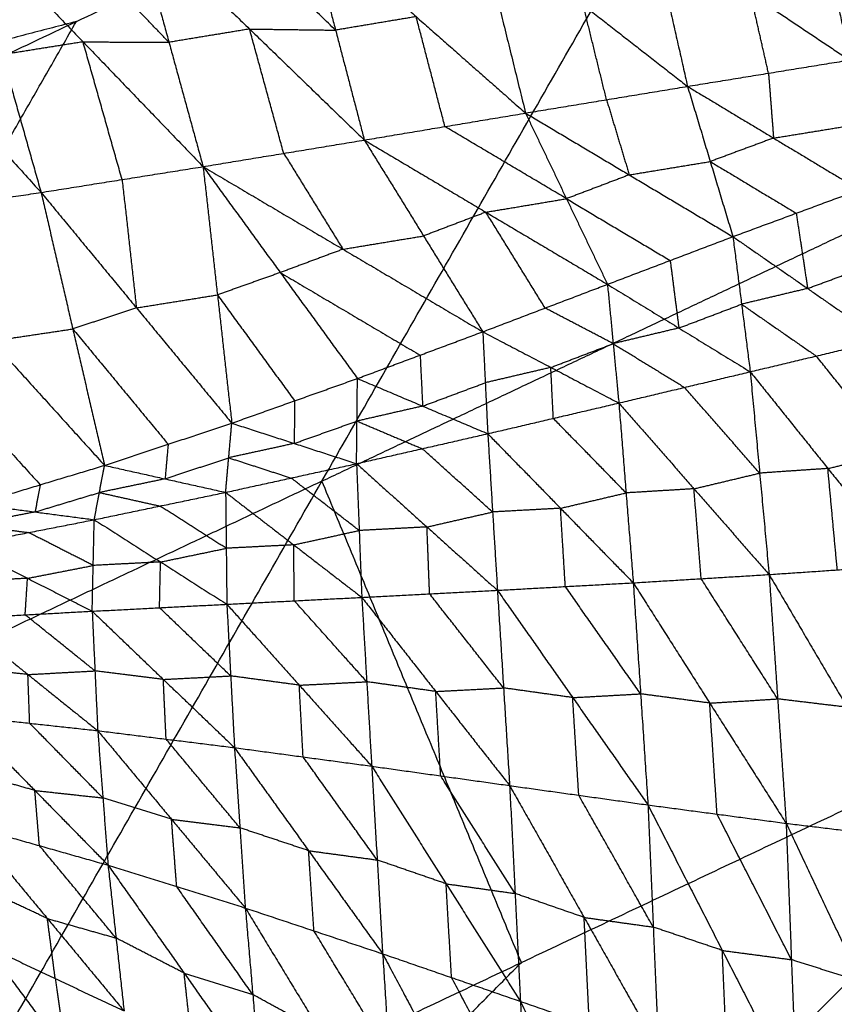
# Model space of a CAD drawing. Header units: millimetres. Extents: x -106 to 110, y -96 to 120.
# Tile 397 of 656: x -41 to -36, y 96 to 102. Entities that reach past the tile are written whole.
import ezdxf

# ---------------------------------------------------------------- set-up
doc = ezdxf.new("R2010")
doc.units = ezdxf.units.MM
doc.header["$MEASUREMENT"] = 0
doc.layers.add('Default', color=7, linetype='Continuous', true_color=0x000000)

msp = doc.modelspace()

# ---------------------------------------------------------------- linework, layer by layer
at = {"layer": 'Default'}
for points in [[(-45.2947, 100.0992, 12.0172), (-40.8615, 102.196, 12.0172), (-36.4282, 104.2928, 12.0172)], [(-42.1733, 94.2595, 9.1165), (-39.3008, 99.2761, 10.5669), (-36.4282, 104.2928, 12.0172)], [(-36.4282, 104.2928, 12.0172), (-35.1613, 101.234, 10.5669), (-33.8943, 98.1752, 9.1165)], [(-43.2757, 101.5676, 12.2207), (-41.0591, 102.616, 12.2207), (-38.8425, 103.6644, 12.2207)], [(-42.6643, 102.8565, 7.8776), (-41.8751, 101.9832, 7.8), (-41.0859, 101.1098, 7.7223)], [(-41.5821, 102.8593, 7.7834), (-41.334, 101.9845, 7.7529), (-41.0859, 101.1098, 7.7223)], [(-41.5821, 102.8593, 7.7834), (-40.8192, 102.0666, 7.73), (-40.0563, 101.2739, 7.6766)], [(-40.2732, 102.0637, 7.6923), (-40.6546, 102.4601, 7.719), (-41.036, 102.8564, 7.7458)], [(-40.49, 102.8536, 7.7081), (-40.2732, 102.0637, 7.6923), (-40.0563, 101.2739, 7.6766)], [(-40.49, 102.8536, 7.7081), (-39.7609, 102.1482, 7.6789), (-39.0317, 101.4429, 7.6498)], [(-39.2144, 102.141, 7.6516), (-39.5789, 102.4937, 7.6661), (-39.9435, 102.8464, 7.6807)], [(-39.397, 102.8392, 7.6533), (-39.2144, 102.141, 7.6516), (-39.0317, 101.4429, 7.6498)], [(-39.397, 102.8392, 7.6533), (-38.7021, 102.2267, 7.6459), (-38.0071, 101.6142, 7.6386)], [(-38.304, 102.818, 7.6186), (-38.1555, 102.2161, 7.6286), (-38.0071, 101.6142, 7.6386)], [(-38.304, 102.818, 7.6186), (-37.6407, 102.301, 7.6284), (-36.9775, 101.7839, 7.6382)], [(-37.2064, 102.7922, 7.6005), (-37.0919, 102.2881, 7.6194), (-36.9775, 101.7839, 7.6382)], [(-37.2064, 102.7922, 7.6005), (-36.5775, 102.3717, 7.6221), (-35.9486, 101.9512, 7.6437)], [(-36.116, 102.7701, 7.5953), (-36.0323, 102.3606, 7.6195), (-35.9486, 101.9512, 7.6437)], [(-36.116, 102.7701, 7.5953), (-35.5129, 102.442, 7.622), (-34.9098, 102.114, 7.6488)], [(-36.463, 101.8676, 7.6409), (-36.5203, 102.1197, 7.6315), (-36.5775, 102.3717, 7.6221)], [(-37.4923, 101.6991, 7.6384), (-37.5665, 102, 7.6334), (-37.6407, 102.301, 7.6284)], [(-38.7021, 102.2267, 7.6459), (-38.9582, 102.1839, 7.6488), (-39.2144, 102.141, 7.6516)], [(-38.5194, 101.5285, 7.6442), (-38.6108, 101.8776, 7.6451), (-38.7021, 102.2267, 7.6459)], [(-43.734, 97.1794, 10.5669), (-42.2977, 99.6877, 11.292), (-40.8615, 102.196, 12.0172)], [(-40.8615, 102.196, 12.0172), (-42.0686, 101.8818, 12.1189), (-43.2757, 101.5676, 12.2207)], [(-39.7609, 102.1482, 7.6789), (-40.017, 102.106, 7.6856), (-40.2732, 102.0637, 7.6923)], [(-39.544, 101.3584, 7.6632), (-39.6525, 101.7533, 7.6711), (-39.7609, 102.1482, 7.6789)], [(-39.7609, 102.1482, 7.6789), (-39.4876, 102.1446, 7.6653), (-39.2144, 102.141, 7.6516)], [(-40.8192, 102.0666, 7.73), (-41.0766, 102.0256, 7.7415), (-41.334, 101.9845, 7.7529)], [(-40.5711, 101.1918, 7.6995), (-40.6952, 101.6292, 7.7147), (-40.8192, 102.0666, 7.73)], [(-40.8192, 102.0666, 7.73), (-40.5462, 102.0652, 7.7112), (-40.2732, 102.0637, 7.6923)], [(-36.9775, 101.7839, 7.6382), (-36.463, 101.8676, 7.6409), (-35.9486, 101.9512, 7.6437)], [(-36.463, 101.8676, 7.6409), (-36.447, 101.6615, 7.6994), (-36.431, 101.4554, 7.7579)], [(-38.0071, 101.6142, 7.6386), (-37.4923, 101.6991, 7.6384), (-36.9775, 101.7839, 7.6382)], [(-36.9775, 101.7839, 7.6382), (-36.8334, 101.3065, 7.7679), (-36.6893, 100.8291, 7.8976)], [(-36.9775, 101.7839, 7.6382), (-36.431, 101.4554, 7.7579), (-35.8845, 101.1268, 7.8776)], [(-37.4923, 101.6991, 7.6384), (-37.4203, 101.4603, 7.7032), (-37.3482, 101.2216, 7.7681)], [(-39.0317, 101.4429, 7.6498), (-38.5194, 101.5285, 7.6442), (-38.0071, 101.6142, 7.6386)], [(-38.0071, 101.6142, 7.6386), (-37.7468, 101.0702, 7.7782), (-37.4865, 100.5263, 7.9177)], [(-38.0071, 101.6142, 7.6386), (-37.3482, 101.2216, 7.7681), (-36.6893, 100.8291, 7.8976)], [(-37.7468, 101.0702, 7.7782), (-38.1331, 101.2994, 7.7112), (-38.5194, 101.5285, 7.6442)], [(-36.431, 101.4554, 7.7579), (-36.1738, 101.4972, 7.7592), (-35.9165, 101.539, 7.7606)], [(-40.0563, 101.2739, 7.6766), (-39.544, 101.3584, 7.6632), (-39.0317, 101.4429, 7.6498)], [(-39.0317, 101.4429, 7.6498), (-38.6553, 100.8337, 7.7955), (-38.2789, 100.2246, 7.9411)], [(-39.0317, 101.4429, 7.6498), (-38.2591, 100.9846, 7.7838), (-37.4865, 100.5263, 7.9177)], [(-36.431, 101.4554, 7.7579), (-36.6322, 101.381, 7.7629), (-36.8334, 101.3065, 7.7679)], [(-39.544, 101.3584, 7.6632), (-39.3558, 101.0538, 7.736), (-39.1676, 100.7492, 7.8089)], [(-37.3482, 101.2216, 7.7681), (-37.0908, 101.2641, 7.768), (-36.8334, 101.3065, 7.7679)], [(-36.8334, 101.3065, 7.7679), (-36.5601, 101.1423, 7.8277), (-36.2869, 100.978, 7.8876)], [(-41.0859, 101.1098, 7.7223), (-40.5711, 101.1918, 7.6995), (-40.0563, 101.2739, 7.6766)], [(-40.0563, 101.2739, 7.6766), (-39.9651, 100.459, 7.8437), (-39.8739, 99.6441, 8.0108)], [(-40.0563, 101.2739, 7.6766), (-39.5659, 100.6009, 7.8239), (-39.0754, 99.9279, 7.9711)], [(-40.0563, 101.2739, 7.6766), (-39.1676, 100.7492, 7.8089), (-38.2789, 100.2246, 7.9411)], [(-39.3008, 99.2761, 10.5669), (-37.231, 100.2551, 10.5669), (-35.1613, 101.234, 10.5669)], [(-37.3482, 101.2216, 7.7681), (-37.5475, 101.1459, 7.7731), (-37.7468, 101.0702, 7.7782)], [(-40.5711, 101.1918, 7.6995), (-40.5255, 100.7844, 7.783), (-40.4799, 100.3769, 7.8665)], [(-42.1137, 100.9556, 7.7879), (-41.5998, 101.0327, 7.7551), (-41.0859, 101.1098, 7.7223)], [(-41.0859, 101.1098, 7.7223), (-40.8844, 100.2429, 7.8926), (-40.6829, 99.376, 8.063)], [(-41.0859, 101.1098, 7.7223), (-40.4799, 100.3769, 7.8665), (-39.8739, 99.6441, 8.0108)], [(-36.6893, 100.8291, 7.8976), (-36.2869, 100.978, 7.8876), (-35.8845, 101.1268, 7.8776)], [(-38.2591, 100.9846, 7.7838), (-38.003, 101.0274, 7.781), (-37.7468, 101.0702, 7.7782)], [(-37.7468, 101.0702, 7.7782), (-37.4174, 100.874, 7.8429), (-37.0879, 100.6777, 7.9076)], [(-38.2591, 100.9846, 7.7838), (-38.4572, 100.9092, 7.7896), (-38.6553, 100.8337, 7.7955)], [(-37.8827, 100.3754, 7.9294), (-38.0709, 100.68, 7.8566), (-38.2591, 100.9846, 7.7838)], [(-36.2869, 100.978, 7.8876), (-36.2507, 100.7389, 7.4215), (-36.2144, 100.4999, 6.9554)], [(-42.1137, 100.9556, 7.7879), (-41.3983, 100.1658, 7.9254), (-40.6829, 99.376, 8.063)], [(-39.1676, 100.7492, 7.8089), (-38.9115, 100.7915, 7.8022), (-38.6553, 100.8337, 7.7955)], [(-37.4865, 100.5263, 7.9177), (-37.0879, 100.6777, 7.9076), (-36.6893, 100.8291, 7.8976)], [(-36.6893, 100.8291, 7.8976), (-36.6342, 100.3999, 7.0505), (-36.5792, 99.9707, 6.2034)], [(-36.6893, 100.8291, 7.8976), (-36.2144, 100.4999, 6.9554), (-35.7396, 100.1707, 6.0132)], [(-39.1676, 100.7492, 7.8089), (-39.3667, 100.6751, 7.8164), (-39.5659, 100.6009, 7.8239)], [(-37.0879, 100.6777, 7.9076), (-37.0604, 100.4631, 7.4841), (-37.0328, 100.2485, 7.0605)], [(-39.5659, 100.6009, 7.8239), (-39.7655, 100.5299, 7.8338), (-39.9651, 100.459, 7.8437)], [(-39.5659, 100.6009, 7.8239), (-39.1215, 100.3386, 7.89), (-38.6772, 100.0762, 7.9561)], [(-36.2144, 100.4999, 6.9554), (-36.0132, 100.5743, 6.9504), (-35.812, 100.6488, 6.9454)], [(-38.2789, 100.2246, 7.9411), (-37.8827, 100.3754, 7.9294), (-37.4865, 100.5263, 7.9177)], [(-37.4865, 100.5263, 7.9177), (-37.4502, 100.1492, 7.1583), (-37.414, 99.772, 6.399)], [(-37.4865, 100.5263, 7.9177), (-37.0328, 100.2485, 7.0605), (-36.5792, 99.9707, 6.2034)], [(-36.2144, 100.4999, 6.9554), (-36.4243, 100.4499, 7.0029), (-36.6342, 100.3999, 7.0505)], [(-40.4799, 100.3769, 7.8665), (-40.2225, 100.4179, 7.8551), (-39.9651, 100.459, 7.8437)], [(-39.9651, 100.459, 7.8437), (-39.7199, 100.1225, 7.9173), (-39.4747, 99.786, 7.991)], [(-37.0328, 100.2485, 7.0605), (-36.8335, 100.3242, 7.0555), (-36.6342, 100.3999, 7.0505)], [(-36.6342, 100.3999, 7.0505), (-36.3968, 100.2353, 6.5794), (-36.1594, 100.0707, 6.1083)], [(-40.4799, 100.3769, 7.8665), (-40.6822, 100.3099, 7.8796), (-40.8844, 100.2429, 7.8926)], [(-37.4502, 100.1492, 7.1583), (-37.6665, 100.2623, 7.5439), (-37.8827, 100.3754, 7.9294)], [(-41.3983, 100.1658, 7.9254), (-41.1414, 100.2043, 7.909), (-40.8844, 100.2429, 7.8926)], [(-40.8844, 100.2429, 7.8926), (-40.5814, 99.8764, 7.9648), (-40.2784, 99.51, 8.0369)], [(-39.0754, 99.9279, 7.9711), (-38.6772, 100.0762, 7.9561), (-38.2789, 100.2246, 7.9411)], [(-38.2789, 100.2246, 7.9411), (-38.263, 99.9008, 7.2703), (-38.2471, 99.5771, 6.5996)], [(-38.2789, 100.2246, 7.9411), (-37.8464, 99.9983, 7.17), (-37.414, 99.772, 6.399)], [(-37.0328, 100.2485, 7.0605), (-37.2415, 100.1988, 7.1094), (-37.4502, 100.1492, 7.1583)], [(-37.8464, 99.9983, 7.17), (-37.6483, 100.0737, 7.1642), (-37.4502, 100.1492, 7.1583)], [(-37.4502, 100.1492, 7.1583), (-37.2234, 100.0103, 6.7298), (-36.9966, 99.8714, 6.3012)], [(-36.5792, 99.9707, 6.2034), (-36.1594, 100.0707, 6.1083), (-35.7396, 100.1707, 6.0132)], [(-41.807, 100.0425, 7.9588), (-41.4493, 99.6476, 8.0276), (-41.0916, 99.2526, 8.0964)], [(-38.6772, 100.0762, 7.9561), (-38.6692, 99.9144, 7.6207), (-38.6613, 99.7525, 7.2854)], [(-35.6659, 99.4561, 5.3298), (-35.9126, 99.7634, 5.719), (-36.1594, 100.0707, 6.1083)], [(-37.8464, 99.9983, 7.17), (-38.0547, 99.9496, 7.2202), (-38.263, 99.9008, 7.2703)], [(-37.8305, 99.6746, 6.4993), (-37.8385, 99.8364, 6.8347), (-37.8464, 99.9983, 7.17)], [(-37.414, 99.772, 6.399), (-36.9966, 99.8714, 6.3012), (-36.5792, 99.9707, 6.2034)], [(-36.5792, 99.9707, 6.2034), (-36.5192, 99.3266, 5.5797), (-36.4593, 98.6825, 4.9559)], [(-36.5792, 99.9707, 6.2034), (-36.0857, 99.3561, 5.4249), (-35.5922, 98.7416, 4.6463)], [(-39.8739, 99.6441, 8.0108), (-39.4747, 99.786, 7.991), (-39.0754, 99.9279, 7.9711)], [(-39.0811, 99.3868, 6.8031), (-39.0783, 99.6574, 7.3871), (-39.0754, 99.9279, 7.9711)], [(-39.0754, 99.9279, 7.9711), (-38.6613, 99.7525, 7.2854), (-38.2471, 99.5771, 6.5996)], [(-38.6613, 99.7525, 7.2854), (-38.4621, 99.8267, 7.2778), (-38.263, 99.9008, 7.2703)], [(-36.5192, 99.3266, 5.5797), (-36.7579, 99.599, 5.9404), (-36.9966, 99.8714, 6.3012)], [(-39.4747, 99.786, 7.991), (-39.4761, 99.6507, 7.699), (-39.4775, 99.5154, 7.4069)], [(-38.6613, 99.7525, 7.2854), (-38.8698, 99.7049, 7.3362), (-39.0783, 99.6574, 7.3871)], [(-38.2471, 99.5771, 6.5996), (-37.8305, 99.6746, 6.4993), (-37.414, 99.772, 6.399)], [(-37.414, 99.772, 6.399), (-37.3682, 99.201, 5.837), (-37.3225, 98.6299, 5.2751)], [(-37.414, 99.772, 6.399), (-36.9366, 99.2273, 5.6775), (-36.4593, 98.6825, 4.9559)], [(-39.4775, 99.5154, 7.4069), (-39.2779, 99.5864, 7.397), (-39.0783, 99.6574, 7.3871)], [(-39.0783, 99.6574, 7.3871), (-38.8712, 99.5697, 7.0442), (-38.6641, 99.482, 6.7013)], [(-37.3682, 99.201, 5.837), (-37.5994, 99.4378, 6.1682), (-37.8305, 99.6746, 6.4993)], [(-40.6829, 99.376, 8.063), (-40.2784, 99.51, 8.0369), (-39.8739, 99.6441, 8.0108)], [(-39.9131, 99.2045, 7.0078), (-39.8935, 99.4243, 7.5093), (-39.8739, 99.6441, 8.0108)], [(-39.8739, 99.6441, 8.0108), (-39.4775, 99.5154, 7.4069), (-39.0811, 99.3868, 6.8031)], [(-39.0811, 99.3868, 6.8031), (-38.6641, 99.482, 6.7013), (-38.2471, 99.5771, 6.5996)], [(-38.2471, 99.5771, 6.5996), (-38.2165, 99.0798, 6.1004), (-38.1858, 98.5824, 5.6012)], [(-38.2471, 99.5771, 6.5996), (-37.7848, 99.1035, 5.9373), (-37.3225, 98.6299, 5.2751)], [(-40.2784, 99.51, 8.0369), (-40.2882, 99.4001, 7.7861), (-40.298, 99.2902, 7.5354)], [(-39.4775, 99.5154, 7.4069), (-39.6855, 99.4699, 7.4581), (-39.8935, 99.4243, 7.5093)], [(-38.2165, 99.0798, 6.1004), (-38.4403, 99.2809, 6.4008), (-38.6641, 99.482, 6.7013)], [(-40.298, 99.2902, 7.5354), (-40.0958, 99.3573, 7.5223), (-39.8935, 99.4243, 7.5093)], [(-39.8935, 99.4243, 7.5093), (-39.6953, 99.36, 7.2074), (-39.4971, 99.2957, 6.9054)], [(-36.0857, 99.3561, 5.4249), (-35.8758, 99.4061, 5.3773), (-35.6659, 99.4561, 5.3298)], [(-41.5003, 99.1293, 8.1298), (-41.0916, 99.2526, 8.0964), (-40.6829, 99.376, 8.063)], [(-40.748, 99.0307, 7.2135), (-40.7155, 99.2033, 7.6382), (-40.6829, 99.376, 8.063)], [(-40.6829, 99.376, 8.063), (-40.298, 99.2902, 7.5354), (-39.9131, 99.2045, 7.0078)], [(-39.9131, 99.2045, 7.0078), (-39.4971, 99.2957, 6.9054), (-39.0811, 99.3868, 6.8031)], [(-39.0811, 99.3868, 6.8031), (-39.0644, 98.9621, 6.3658), (-39.0477, 98.5374, 5.9285)], [(-39.0811, 99.3868, 6.8031), (-38.6335, 98.9846, 6.2021), (-38.1858, 98.5824, 5.6012)], [(-36.0857, 99.3561, 5.4249), (-36.3025, 99.3414, 5.5023), (-36.5192, 99.3266, 5.5797)], [(-36.0258, 98.712, 4.8011), (-36.0557, 99.0341, 5.113), (-36.0857, 99.3561, 5.4249)], [(-39.3008, 99.2761, 10.5669), (-41.5174, 98.2277, 10.5669), (-43.734, 97.1794, 10.5669)], [(-40.298, 99.2902, 7.5354), (-40.5067, 99.2468, 7.5868), (-40.7155, 99.2033, 7.6382)], [(-39.0644, 98.9621, 6.3658), (-39.2808, 99.1289, 6.6356), (-39.4971, 99.2957, 6.9054)], [(-38.0338, 96.2174, 9.1165), (-38.6673, 97.7467, 9.8417), (-39.3008, 99.2761, 10.5669)], [(-36.9366, 99.2273, 5.6775), (-36.7279, 99.2769, 5.6286), (-36.5192, 99.3266, 5.5797)], [(-41.0916, 99.2526, 8.0964), (-41.1079, 99.1663, 7.884), (-41.1242, 99.08, 7.6716)], [(-36.9366, 99.2273, 5.6775), (-37.1524, 99.2141, 5.7573), (-37.3682, 99.201, 5.837)], [(-36.8909, 98.6562, 5.1155), (-36.9138, 98.9417, 5.3965), (-36.9366, 99.2273, 5.6775)], [(-41.1242, 99.08, 7.6716), (-40.9198, 99.1417, 7.6549), (-40.7155, 99.2033, 7.6382)], [(-40.748, 99.0307, 7.2135), (-40.3306, 99.1176, 7.1106), (-39.9131, 99.2045, 7.0078)], [(-40.7155, 99.2033, 7.6382), (-40.523, 99.1605, 7.3744), (-40.3306, 99.1176, 7.1106)], [(-39.9131, 99.2045, 7.0078), (-39.9092, 98.8491, 6.6299), (-39.9053, 98.4937, 6.2521)], [(-39.9131, 99.2045, 7.0078), (-39.4804, 98.871, 6.4681), (-39.0477, 98.5374, 5.9285)], [(-37.7848, 99.1035, 5.9373), (-37.5765, 99.1523, 5.8872), (-37.3682, 99.201, 5.837)], [(-41.5003, 99.1293, 8.1298), (-41.1242, 99.08, 7.6716), (-40.748, 99.0307, 7.2135)], [(-39.9092, 98.8491, 6.6299), (-40.1199, 98.9834, 6.8703), (-40.3306, 99.1176, 7.1106)], [(-37.7848, 99.1035, 5.9373), (-38.0006, 99.0916, 6.0189), (-38.2165, 99.0798, 6.1004)], [(-37.7542, 98.6062, 5.4381), (-37.7695, 98.8548, 5.6877), (-37.7848, 99.1035, 5.9373)], [(-41.583, 98.8676, 7.4206), (-41.1655, 98.9491, 7.3171), (-40.748, 99.0307, 7.2135)], [(-41.1242, 99.08, 7.6716), (-41.3329, 99.0392, 7.7234), (-41.5417, 98.9985, 7.7752)], [(-40.7612, 98.4495, 6.5695), (-40.7546, 98.7401, 6.8915), (-40.748, 99.0307, 7.2135)], [(-40.748, 99.0307, 7.2135), (-40.3267, 98.7622, 6.7328), (-39.9053, 98.4937, 6.2521)], [(-38.6335, 98.9846, 6.2021), (-38.425, 99.0322, 6.1513), (-38.2165, 99.0798, 6.1004)], [(-41.5417, 98.9985, 7.7752), (-41.3536, 98.9738, 7.5461), (-41.1655, 98.9491, 7.3171)], [(-39.4804, 98.871, 6.4681), (-39.2724, 98.9166, 6.417), (-39.0644, 98.9621, 6.3658)], [(-38.6335, 98.9846, 6.2021), (-38.8489, 98.9734, 6.284), (-39.0644, 98.9621, 6.3658)], [(-38.6168, 98.5599, 5.7648), (-38.6251, 98.7723, 5.9835), (-38.6335, 98.9846, 6.2021)], [(-40.7546, 98.7401, 6.8915), (-40.9601, 98.8446, 7.1043), (-41.1655, 98.9491, 7.3171)], [(-41.583, 98.8676, 7.4206), (-41.1721, 98.6586, 6.9951), (-40.7612, 98.4495, 6.5695)], [(-40.3267, 98.7622, 6.7328), (-40.1179, 98.8057, 6.6814), (-39.9092, 98.8491, 6.6299)], [(-39.4804, 98.871, 6.4681), (-39.6948, 98.86, 6.549), (-39.9092, 98.8491, 6.6299)], [(-39.4765, 98.5156, 6.0903), (-39.4785, 98.6933, 6.2792), (-39.4804, 98.871, 6.4681)], [(-41.1721, 98.6586, 6.9951), (-40.9634, 98.6993, 6.9433), (-40.7546, 98.7401, 6.8915)], [(-40.3267, 98.7622, 6.7328), (-40.5406, 98.7512, 6.8121), (-40.7546, 98.7401, 6.8915)], [(-40.3333, 98.4716, 6.4108), (-40.33, 98.6169, 6.5718), (-40.3267, 98.7622, 6.7328)], [(-36.4593, 98.6825, 4.9559), (-36.0258, 98.712, 4.8011), (-35.5922, 98.7416, 4.6463)], [(-41.1721, 98.6586, 6.9951), (-41.385, 98.6471, 7.0727), (-41.598, 98.6357, 7.1503)], [(-41.187, 98.4267, 6.7248), (-41.1796, 98.5426, 6.8599), (-41.1721, 98.6586, 6.9951)], [(-37.3225, 98.6299, 5.2751), (-36.8909, 98.6562, 5.1155), (-36.4593, 98.6825, 4.9559)], [(-36.4051, 97.8922, 4.5679), (-36.648, 98.2742, 4.8417), (-36.8909, 98.6562, 5.1155)], [(-36.4593, 98.6825, 4.9559), (-36.4051, 97.8922, 4.5679), (-36.3508, 97.1018, 4.1799)], [(-36.4593, 98.6825, 4.9559), (-35.9634, 97.8391, 4.3782), (-35.4676, 96.9956, 3.8004)], [(-38.1858, 98.5824, 5.6012), (-37.7542, 98.6062, 5.4381), (-37.3225, 98.6299, 5.2751)], [(-37.2758, 97.9244, 4.9235), (-37.515, 98.2653, 5.1808), (-37.7542, 98.6062, 5.4381)], [(-37.3225, 98.6299, 5.2751), (-37.2758, 97.9244, 4.9235), (-37.2291, 97.2188, 4.5719)], [(-37.3225, 98.6299, 5.2751), (-36.8367, 97.8659, 4.7275), (-36.3508, 97.1018, 4.1799)], [(-39.9053, 98.4937, 6.2521), (-39.4765, 98.5156, 6.0903), (-39.0477, 98.5374, 5.9285)], [(-39.0477, 98.5374, 5.9285), (-38.6168, 98.5599, 5.7648), (-38.1858, 98.5824, 5.6012)], [(-39.0477, 98.5374, 5.9285), (-39.0163, 98.0013, 5.6521), (-38.9848, 97.4651, 5.3757)], [(-39.0477, 98.5374, 5.9285), (-38.5779, 97.9396, 5.4508), (-38.1081, 97.3418, 4.973)], [(-38.147, 97.9621, 5.2871), (-38.3819, 98.261, 5.526), (-38.6168, 98.5599, 5.7648)], [(-38.1858, 98.5824, 5.6012), (-38.147, 97.9621, 5.2871), (-38.1081, 97.3418, 4.973)], [(-38.1858, 98.5824, 5.6012), (-37.7075, 97.9006, 5.0866), (-37.2291, 97.2188, 4.5719)], [(-40.7612, 98.4495, 6.5695), (-40.3333, 98.4716, 6.4108), (-39.9053, 98.4937, 6.2521)], [(-39.881, 98.0383, 6.0125), (-40.1071, 98.2549, 6.2117), (-40.3333, 98.4716, 6.4108)], [(-39.9053, 98.4937, 6.2521), (-39.881, 98.0383, 6.0125), (-39.8568, 97.5828, 5.773)], [(-39.9053, 98.4937, 6.2521), (-39.445, 97.9794, 5.8139), (-38.9848, 97.4651, 5.3757)], [(-39.0163, 98.0013, 5.6521), (-39.2464, 98.2584, 5.8712), (-39.4765, 98.5156, 6.0903)], [(-41.6129, 98.4039, 6.88), (-41.187, 98.4267, 6.7248), (-40.7612, 98.4495, 6.5695)], [(-41.6129, 98.4039, 6.88), (-41.1694, 98.0473, 6.5207), (-40.726, 97.6907, 6.1614)], [(-40.7436, 98.0701, 6.3655), (-40.9653, 98.2484, 6.5451), (-41.187, 98.4267, 6.7248)], [(-40.7612, 98.4495, 6.5695), (-40.7436, 98.0701, 6.3655), (-40.726, 97.6907, 6.1614)], [(-40.7612, 98.4495, 6.5695), (-40.309, 98.0162, 6.1713), (-39.8568, 97.5828, 5.773)], [(-42.1733, 94.2595, 9.1165), (-38.0338, 96.2174, 9.1165), (-33.8943, 98.1752, 9.1165)], [(-40.6365, 91.3843, 7.9444), (-37.2654, 94.7798, 8.5305), (-33.8943, 98.1752, 9.1165)], [(-41.1694, 98.0473, 6.5207), (-41.3856, 98.0708, 6.6151), (-41.6018, 98.0944, 6.7095)], [(-41.1694, 98.0473, 6.5207), (-40.9565, 98.0587, 6.4431), (-40.7436, 98.0701, 6.3655)], [(-41.1584, 97.7378, 6.3502), (-41.1639, 97.8925, 6.4355), (-41.1694, 98.0473, 6.5207)], [(-40.309, 98.0162, 6.1713), (-40.5263, 98.0431, 6.2684), (-40.7436, 98.0701, 6.3655)], [(-40.309, 98.0162, 6.1713), (-40.095, 98.0272, 6.0919), (-39.881, 98.0383, 6.0125)], [(-39.445, 97.9794, 5.8139), (-39.663, 98.0089, 5.9132), (-39.881, 98.0383, 6.0125)], [(-40.2914, 97.6367, 5.9672), (-40.3002, 97.8264, 6.0692), (-40.309, 98.0162, 6.1713)], [(-39.445, 97.9794, 5.8139), (-39.2306, 97.9904, 5.733), (-39.0163, 98.0013, 5.6521)], [(-39.4208, 97.524, 5.5743), (-39.4329, 97.7517, 5.6941), (-39.445, 97.9794, 5.8139)], [(-38.5779, 97.9396, 5.4508), (-38.7971, 97.9705, 5.5514), (-39.0163, 98.0013, 5.6521)], [(-38.5779, 97.9396, 5.4508), (-38.3624, 97.9509, 5.3689), (-38.147, 97.9621, 5.2871)], [(-37.7075, 97.9006, 5.0866), (-37.9272, 97.9314, 5.1868), (-38.147, 97.9621, 5.2871)], [(-38.5464, 97.4035, 5.1743), (-38.5622, 97.6716, 5.3125), (-38.5779, 97.9396, 5.4508)], [(-37.7075, 97.9006, 5.0866), (-37.4916, 97.9125, 5.005), (-37.2758, 97.9244, 4.9235)], [(-37.6686, 97.2803, 4.7725), (-37.688, 97.5904, 4.9295), (-37.7075, 97.9006, 5.0866)], [(-36.8367, 97.8659, 4.7275), (-37.0562, 97.8951, 4.8255), (-37.2758, 97.9244, 4.9235)], [(-36.8367, 97.8659, 4.7275), (-36.6209, 97.879, 4.6477), (-36.4051, 97.8922, 4.5679)], [(-36.79, 97.1603, 4.3759), (-36.8133, 97.5131, 4.5517), (-36.8367, 97.8659, 4.7275)], [(-35.9634, 97.8391, 4.3782), (-36.1842, 97.8656, 4.4731), (-36.4051, 97.8922, 4.5679)], [(-41.5908, 97.785, 6.539), (-41.1584, 97.7378, 6.3502), (-40.726, 97.6907, 6.1614)], [(-41.5908, 97.785, 6.539), (-41.1256, 97.3106, 6.245), (-40.6603, 96.8362, 5.951)], [(-40.6932, 97.2634, 6.0562), (-40.9258, 97.5006, 6.2032), (-41.1584, 97.7378, 6.3502)], [(-40.726, 97.6907, 6.1614), (-40.6932, 97.2634, 6.0562), (-40.6603, 96.8362, 5.951)], [(-40.726, 97.6907, 6.1614), (-40.2914, 97.6367, 5.9672), (-39.8568, 97.5828, 5.773)], [(-40.726, 97.6907, 6.1614), (-40.2569, 97.1273, 5.8439), (-39.7879, 96.5639, 5.5264)], [(-39.8223, 97.0733, 5.6497), (-40.0569, 97.355, 5.8085), (-40.2914, 97.6367, 5.9672)], [(-39.8568, 97.5828, 5.773), (-39.8223, 97.0733, 5.6497), (-39.7879, 96.5639, 5.5264)], [(-39.8568, 97.5828, 5.773), (-39.4208, 97.524, 5.5743), (-38.9848, 97.4651, 5.3757)], [(-39.8568, 97.5828, 5.773), (-39.3859, 96.928, 5.4334), (-38.9151, 96.2731, 5.0938)], [(-38.9499, 96.8691, 5.2347), (-39.1854, 97.1965, 5.4045), (-39.4208, 97.524, 5.5743)], [(-38.9848, 97.4651, 5.3757), (-38.9499, 96.8691, 5.2347), (-38.9151, 96.2731, 5.0938)], [(-38.9848, 97.4651, 5.3757), (-38.5464, 97.4035, 5.1743), (-38.1081, 97.3418, 4.973)], [(-38.9848, 97.4651, 5.3757), (-38.5121, 96.7179, 5.0165), (-38.0394, 95.9706, 4.6574)], [(-41.1256, 97.3106, 6.245), (-41.3436, 97.3725, 6.3486), (-41.5617, 97.4344, 6.4521)], [(-38.0737, 96.6562, 4.8152), (-38.3101, 97.0299, 4.9948), (-38.5464, 97.4035, 5.1743)], [(-38.1081, 97.3418, 4.973), (-38.0737, 96.6562, 4.8152), (-38.0394, 95.9706, 4.6574)], [(-38.1081, 97.3418, 4.973), (-37.6686, 97.2803, 4.7725), (-37.2291, 97.2188, 4.5719)], [(-38.1081, 97.3418, 4.973), (-37.635, 96.5042, 4.5988), (-37.1618, 95.6665, 4.2246)], [(-41.0965, 96.96, 6.1581), (-41.111, 97.1353, 6.2016), (-41.1256, 97.3106, 6.245)], [(-41.1256, 97.3106, 6.245), (-40.9094, 97.287, 6.1506), (-40.6932, 97.2634, 6.0562)], [(-37.1955, 96.4427, 4.3983), (-37.4321, 96.8615, 4.5854), (-37.6686, 97.2803, 4.7725)], [(-40.2569, 97.1273, 5.8439), (-40.475, 97.1954, 5.9501), (-40.6932, 97.2634, 6.0562)], [(-37.2291, 97.2188, 4.5719), (-37.1955, 96.4427, 4.3983), (-37.1618, 95.6665, 4.2246)], [(-37.2291, 97.2188, 4.5719), (-36.79, 97.1603, 4.3759), (-36.3508, 97.1018, 4.1799)], [(-37.2291, 97.2188, 4.5719), (-36.7567, 96.2944, 4.1874), (-36.2842, 95.3699, 3.8029)], [(-36.3175, 96.2359, 3.9914), (-36.5537, 96.6981, 4.1836), (-36.79, 97.1603, 4.3759)], [(-40.2241, 96.7001, 5.7387), (-40.2405, 96.9137, 5.7913), (-40.2569, 97.1273, 5.8439)], [(-40.2569, 97.1273, 5.8439), (-40.0396, 97.1003, 5.7468), (-39.8223, 97.0733, 5.6497)], [(-36.3508, 97.1018, 4.1799), (-36.3175, 96.2359, 3.9914), (-36.2842, 95.3699, 3.8029)], [(-36.3508, 97.1018, 4.1799), (-35.9092, 97.0487, 3.9902), (-35.4676, 96.9956, 3.8004)], [(-36.3508, 97.1018, 4.1799), (-35.8747, 96.0948, 3.7878), (-35.3986, 95.0878, 3.3957)], [(-41.5327, 97.0838, 6.3652), (-41.0965, 96.96, 6.1581), (-40.6603, 96.8362, 5.951)], [(-41.5327, 97.0838, 6.3652), (-41.0457, 96.4969, 6.1774), (-40.5588, 95.91, 5.9895)], [(-39.3859, 96.928, 5.4334), (-39.6041, 97.0007, 5.5416), (-39.8223, 97.0733, 5.6497)], [(-40.6096, 96.3731, 5.9702), (-40.853, 96.6665, 6.0642), (-41.0965, 96.96, 6.1581)], [(-39.3515, 96.4185, 5.3101), (-39.3687, 96.6732, 5.3718), (-39.3859, 96.928, 5.4334)], [(-39.3859, 96.928, 5.4334), (-39.1679, 96.8985, 5.3341), (-38.9499, 96.8691, 5.2347)], [(-40.6603, 96.8362, 5.951), (-40.6096, 96.3731, 5.9702), (-40.5588, 95.91, 5.9895)], [(-40.6603, 96.8362, 5.951), (-40.2241, 96.7001, 5.7387), (-39.7879, 96.5639, 5.5264)], [(-40.6603, 96.8362, 5.951), (-40.1767, 96.1501, 5.7605), (-39.693, 95.4639, 5.5699)], [(-38.5121, 96.7179, 5.0165), (-38.731, 96.7935, 5.1256), (-38.9499, 96.8691, 5.2347)], [(-38.4772, 96.1219, 4.8756), (-38.4947, 96.4199, 4.9461), (-38.5121, 96.7179, 5.0165)], [(-38.5121, 96.7179, 5.0165), (-38.2929, 96.687, 4.9159), (-38.0737, 96.6562, 4.8152)], [(-41.0457, 96.4969, 6.1774), (-41.2644, 96.5998, 6.2809), (-41.483, 96.7027, 6.3844)], [(-39.7404, 96.0139, 5.5481), (-39.9823, 96.357, 5.6434), (-40.2241, 96.7001, 5.7387)], [(-37.635, 96.5042, 4.5988), (-37.8544, 96.5802, 4.707), (-38.0737, 96.6562, 4.8152)], [(-37.2654, 94.7798, 8.5305), (-35.2679, 95.7245, 8.5305), (-33.2705, 96.6692, 8.5305)], [(-39.7879, 96.5639, 5.5264), (-39.7404, 96.0139, 5.5481), (-39.693, 95.4639, 5.5699)], [(-39.7879, 96.5639, 5.5264), (-39.3515, 96.4185, 5.3101), (-38.9151, 96.2731, 5.0938)], [(-39.7879, 96.5639, 5.5264), (-39.3104, 95.778, 5.3369), (-38.8328, 94.9922, 5.1475)], [(-40.9961, 96.1158, 6.1965), (-41.0209, 96.3063, 6.1869), (-41.0457, 96.4969, 6.1774)], [(-41.0457, 96.4969, 6.1774), (-40.8277, 96.435, 6.0738), (-40.6096, 96.3731, 5.9702)], [(-37.6006, 95.8186, 4.441), (-37.6178, 96.1614, 4.5199), (-37.635, 96.5042, 4.5988)], [(-37.635, 96.5042, 4.5988), (-37.4152, 96.4734, 4.4985), (-37.1955, 96.4427, 4.3983)], [(-38.8739, 95.6326, 5.1207), (-39.1127, 96.0256, 5.2154), (-39.3515, 96.4185, 5.3101)], [(-36.7567, 96.2944, 4.1874), (-36.9761, 96.3685, 4.2928), (-37.1955, 96.4427, 4.3983)], [(-40.1767, 96.1501, 5.7605), (-40.3931, 96.2616, 5.8654), (-40.6096, 96.3731, 5.9702)], [(-41.4333, 96.3217, 6.4035), (-40.9961, 96.1158, 6.1965), (-40.5588, 95.91, 5.9895)], [(-41.4333, 96.3217, 6.4035), (-40.9277, 95.643, 6.3537), (-40.4221, 94.9644, 6.3039)], [(-38.9151, 96.2731, 5.0938), (-38.8739, 95.6326, 5.1207), (-38.8328, 94.9922, 5.1475)], [(-38.9151, 96.2731, 5.0938), (-38.4772, 96.1219, 4.8756), (-38.0394, 95.9706, 4.6574)], [(-38.9151, 96.2731, 5.0938), (-38.4444, 95.3885, 4.9099), (-37.9736, 94.5039, 4.7259)], [(-36.723, 95.5182, 4.0137), (-36.7399, 95.9063, 4.1006), (-36.7567, 96.2944, 4.1874)], [(-36.7567, 96.2944, 4.1874), (-36.5371, 96.2651, 4.0894), (-36.3175, 96.2359, 3.9914)], [(-41.4049, 92.8219, 8.5305), (-39.7194, 94.5196, 8.8235), (-38.0338, 96.2174, 9.1165)], [(-35.8747, 96.0948, 3.7878), (-36.0961, 96.1653, 3.8896), (-36.3175, 96.2359, 3.9914)], [(-40.1259, 95.6869, 5.7797), (-40.1513, 95.9185, 5.7701), (-40.1767, 96.1501, 5.7605)], [(-40.1767, 96.1501, 5.7605), (-39.9586, 96.082, 5.6543), (-39.7404, 96.0139, 5.5481)], [(-40.9961, 96.1158, 6.1965), (-40.9619, 95.8794, 6.2751), (-40.9277, 95.643, 6.3537)], [(-38.0065, 95.2373, 4.6916), (-38.2419, 95.6796, 4.7836), (-38.4772, 96.1219, 4.8756)], [(-39.3104, 95.778, 5.3369), (-39.5254, 95.896, 5.4425), (-39.7404, 96.0139, 5.5481)], [(-38.0394, 95.9706, 4.6574), (-38.0065, 95.2373, 4.6916), (-37.9736, 94.5039, 4.7259)], [(-38.0394, 95.9706, 4.6574), (-37.6006, 95.8186, 4.441), (-37.1618, 95.6665, 4.2246)], [(-38.0394, 95.9706, 4.6574), (-37.5769, 94.9919, 4.4846), (-37.1145, 94.0132, 4.3119)]]:
    msp.add_open_spline(points, degree=2, dxfattribs=at)

doc.saveas('drawing.dxf')
